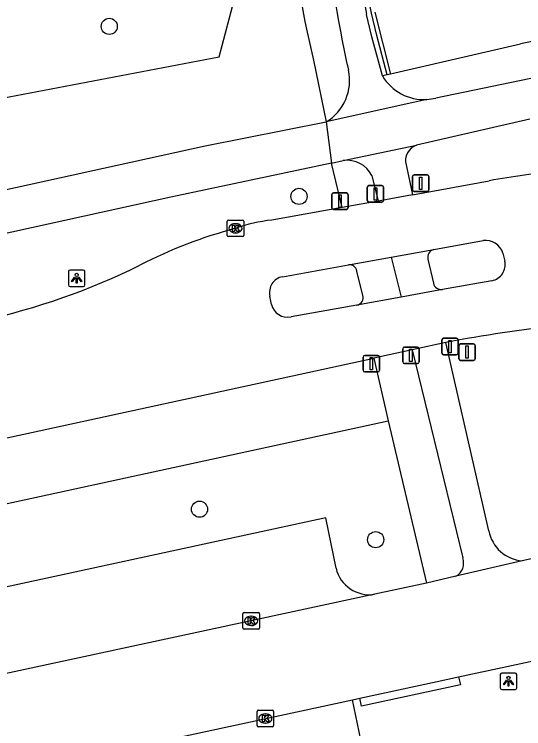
# Model space of a CAD drawing. Extents: x 159053 to 160041, y 380450 to 381422.
# Drawn here: x 159466.92 to 159497.81, y 380777.85 to 380821.12 of the extents above; entities that cross this region are included whole.
import ezdxf

# ---------------------------------------------------------------- set-up
doc = ezdxf.new("R2010")
doc.units = 0
for name, color, linetype in [('IMGEO_Afsluitpaal', 7, 'Continuous'), ('IMGEO_Berm_groen', 7, 'Continuous'), ('IMGEO_Boom', 7, 'Continuous'), ('IMGEO_Fietspad_gesloten', 7, 'Continuous'), ('IMGEO_Fietspad_open', 7, 'Continuous'), ('IMGEO_Groenvoorziening', 7, 'Continuous'), ('IMGEO_Haag', 7, 'Continuous'), ('IMGEO_Kolk', 7, 'Continuous'), ('IMGEO_Lichtpunt', 7, 'Continuous'), ('IMGEO_Parkeervlak_open', 7, 'Continuous'), ('IMGEO_Rijbaan_lokaal_gesloten', 7, 'Continuous'), ('IMGEO_Rijbaan_lokaal_open', 7, 'Continuous'), ('IMGEO_Verkeersbordpaal', 7, 'Continuous'), ('IMGEO_Voetpad_gesloten', 7, 'Continuous'), ('IMGEO_Voetpad_open', 7, 'Continuous')]:
    doc.layers.add(name, color=color, linetype=linetype)

msp = doc.modelspace()

# ---------------------------------------------------------------- linework, layer by layer
at = {"layer": 'IMGEO_Afsluitpaal'}
for p, q in [((159491.066, 380810.489), (159491.066, 380811.289)), ((159491.066, 380811.289), (159491.066, 380810.489)), ((159491.166, 380811.389), (159491.956, 380811.389)), ((159491.956, 380811.389), (159491.166, 380811.389)), ((159492.056, 380811.289), (159492.056, 380810.489)), ((159492.056, 380810.489), (159492.056, 380811.289)), ((159488.423, 380810.745), (159489.213, 380810.745)), ((159489.213, 380810.745), (159488.423, 380810.745)), ((159486.27, 380810.303), (159487.06, 380810.303)), ((159487.06, 380810.303), (159486.27, 380810.303)), ((159488.323, 380809.845), (159488.323, 380810.645)), ((159488.323, 380810.645), (159488.323, 380809.845)), ((159489.313, 380810.645), (159489.313, 380809.845)), ((159489.313, 380809.845), (159489.313, 380810.645)), ((159491.956, 380810.389), (159491.166, 380810.389)), ((159491.166, 380810.389), (159491.956, 380810.389)), ((159486.17, 380809.403), (159486.17, 380810.203)), ((159486.17, 380810.203), (159486.17, 380809.403)), ((159487.16, 380810.203), (159487.16, 380809.403)), ((159487.16, 380809.403), (159487.16, 380810.203)), ((159489.213, 380809.745), (159488.423, 380809.745)), ((159488.423, 380809.745), (159489.213, 380809.745)), ((159487.06, 380809.303), (159486.27, 380809.303)), ((159486.27, 380809.303), (159487.06, 380809.303)), ((159492.848, 380800.596), (159492.848, 380801.396)), ((159492.848, 380801.396), (159492.848, 380800.596)), ((159492.948, 380801.496), (159493.738, 380801.496)), ((159493.738, 380801.496), (159492.948, 380801.496)), ((159493.838, 380801.396), (159493.838, 380800.596)), ((159493.838, 380800.596), (159493.838, 380801.396)), ((159490.473, 380800.068), (159490.473, 380800.868)), ((159490.473, 380800.868), (159490.473, 380800.068)), ((159490.573, 380800.968), (159491.363, 380800.968)), ((159491.363, 380800.968), (159490.573, 380800.968)), ((159491.463, 380800.868), (159491.463, 380800.068)), ((159491.463, 380800.068), (159491.463, 380800.868)), ((159488.074, 380799.557), (159488.074, 380800.357)), ((159488.074, 380800.357), (159488.074, 380799.557)), ((159488.174, 380800.457), (159488.964, 380800.457)), ((159488.964, 380800.457), (159488.174, 380800.457)), ((159489.064, 380800.357), (159489.064, 380799.557)), ((159489.064, 380799.557), (159489.064, 380800.357)), ((159493.738, 380800.496), (159492.948, 380800.496)), ((159492.948, 380800.496), (159493.738, 380800.496)), ((159491.363, 380799.968), (159490.573, 380799.968)), ((159490.573, 380799.968), (159491.363, 380799.968)), ((159488.964, 380799.457), (159488.174, 380799.457)), ((159488.174, 380799.457), (159488.964, 380799.457))]:
    msp.add_line(p, q, dxfattribs=at)
for points in [[(159491.486, 380811.264), (159491.636, 380811.264), (159491.636, 380810.514), (159491.486, 380810.514), (159491.486, 380811.264)], [(159488.743, 380810.62), (159488.893, 380810.62), (159488.893, 380809.87), (159488.743, 380809.87), (159488.743, 380810.62)], [(159486.59, 380810.178), (159486.74, 380810.178), (159486.74, 380809.428), (159486.59, 380809.428), (159486.59, 380810.178)], [(159493.268, 380801.371), (159493.418, 380801.371), (159493.418, 380800.621), (159493.268, 380800.621), (159493.268, 380801.371)], [(159490.893, 380800.843), (159491.043, 380800.843), (159491.043, 380800.093), (159490.893, 380800.093), (159490.893, 380800.843)], [(159488.494, 380800.332), (159488.644, 380800.332), (159488.644, 380799.582), (159488.494, 380799.582), (159488.494, 380800.332)]]:
    msp.add_lwpolyline(points, dxfattribs=at)
for centre, start, end in [((159491.166, 380811.289), 90, 180), ((159491.166, 380811.289), 90, 180), ((159491.956, 380811.289), 0, 90), ((159491.956, 380811.289), 360, 90), ((159488.423, 380810.645), 90, 180), ((159488.423, 380810.645), 90, 180), ((159489.213, 380810.645), 0, 90), ((159489.213, 380810.645), 360, 90), ((159486.27, 380810.203), 90, 180), ((159486.27, 380810.203), 90, 180), ((159487.06, 380810.203), 0, 90), ((159487.06, 380810.203), 360, 90), ((159491.166, 380810.489), 180, 270), ((159491.166, 380810.489), 180, 270), ((159491.956, 380810.489), 270, 0), ((159491.956, 380810.489), 270, 0), ((159488.423, 380809.845), 180, 270), ((159488.423, 380809.845), 180, 270), ((159489.213, 380809.845), 270, 0), ((159489.213, 380809.845), 270, 0), ((159486.27, 380809.403), 180, 270), ((159486.27, 380809.403), 180, 270), ((159487.06, 380809.403), 270, 0), ((159487.06, 380809.403), 270, 0), ((159492.948, 380801.396), 90, 180), ((159492.948, 380801.396), 90, 180), ((159493.738, 380801.396), 0, 90), ((159493.738, 380801.396), 360, 90), ((159490.573, 380800.868), 90, 180), ((159490.573, 380800.868), 90, 180), ((159491.363, 380800.868), 0, 90), ((159491.363, 380800.868), 360, 90), ((159488.174, 380800.357), 90, 180), ((159488.174, 380800.357), 90, 180), ((159488.964, 380800.357), 0, 90), ((159488.964, 380800.357), 360, 90), ((159492.948, 380800.596), 180, 270), ((159492.948, 380800.596), 180, 270), ((159493.738, 380800.596), 270, 0), ((159493.738, 380800.596), 270, 0), ((159490.573, 380800.068), 180, 270), ((159490.573, 380800.068), 180, 270), ((159491.363, 380800.068), 270, 0), ((159491.363, 380800.068), 270, 0), ((159488.174, 380799.557), 180, 270), ((159488.174, 380799.557), 180, 270), ((159488.964, 380799.557), 270, 0), ((159488.964, 380799.557), 270, 0)]:
    msp.add_arc(centre, 0.1, start, end, dxfattribs=at)
at = {"layer": 'IMGEO_Berm_groen'}
msp.add_lwpolyline([(159311.805, 380757.958), (159313.594, 380758.346), (159430.434, 380783.675), (159489.591, 380796.5)], dxfattribs=at)
at = {"layer": 'IMGEO_Boom'}
for centre in [(159472.678, 380820.388), (159484.183, 380810.092), (159478.153, 380791.142), (159488.833, 380789.297)]:
    msp.add_circle(centre, 0.489, dxfattribs=at)
at = {"layer": 'IMGEO_Fietspad_gesloten'}
for points in [[(159489.243, 380817.393), (159488.61, 380819.761), (159488.286, 380821.119)], [(159499.32, 380817.445), (159492.477, 380816.048)], [(159491.935, 380815.962), (159485.838, 380814.605)], [(159464.306, 380810.051), (159478.489, 380813.151), (159485.838, 380814.605)], [(159485.838, 380814.605), (159486.162, 380812.11)], [(159498.189, 380814.763), (159491.316, 380813.2)], [(159486.869, 380812.26), (159491.316, 380813.2)], [(159486.162, 380812.11), (159476.411, 380810.038), (159461.507, 380806.78)], [(159486.162, 380812.11), (159486.869, 380812.26)], [(159489.774, 380806.416), (159490.376, 380803.997)], [(159492.003, 380806.289), (159492.334, 380804.83)]]:
    msp.add_lwpolyline(points, dxfattribs=at)
for centre, radius, start, end in [((159524.271, 380829.002), 36.838, 169.5822, 192.3558), ((159549.685, 380831.874), 64.084, 184.09843, 192.74073), ((159484.325, 380817.107), 2.924, 301.1704, 12.525), ((159491.753, 380818.867), 2.911, 210.4298, 273.5822), ((159491.759, 380818.825), 2.869, 273.5273, 284.5048), ((159492.451, 380806.417), 0.465, 101.9819, 195.9173), ((159492.816, 380804.947), 0.496, 193.639, 277.9296)]:
    msp.add_arc(centre, radius, start, end, dxfattribs=at)
at = {"layer": 'IMGEO_Fietspad_open'}
for points in [[(159490.685, 380811.995), (159491.071, 380810.185)], [(159488.593, 380811.36), (159488.978, 380809.81)], [(159495.694, 380789.835), (159493.088, 380801.232)], [(159491.044, 380800.794), (159494.109, 380788.19)]]:
    msp.add_lwpolyline(points, dxfattribs=at)
for centre, radius, start, end in [((159491.621, 380812.272), 0.977, 108.2213, 196.5009), ((159487.114, 380810.629), 1.649, 26.308, 98.5592), ((159497.914, 380790.264), 2.261, 190.9233, 264.9145), ((159493.253, 380787.876), 0.912, 299.1403, 20.1664)]:
    msp.add_arc(centre, radius, start, end, dxfattribs=at)
at = {"layer": 'IMGEO_Groenvoorziening'}
msp.add_lwpolyline([(159464.306, 380810.051), (159463.622, 380815.563), (159479.337, 380818.54), (159480.253, 380821.97), (159480.656, 380827.608), (159480.043, 380832.917), (159474.253, 380832.328), (159458.258, 380827.171), (159456.373, 380821.858), (159402.648, 380805.353), (159401.611, 380804.823), (159400.53, 380803.747), (159399.93, 380802.675), (159401.342, 380796.428)], dxfattribs=at)
at = {"layer": 'IMGEO_Haag'}
for points in [[(159489.538, 380817.453), (159488.903, 380819.827), (159488.578, 380821.19), (159488.254, 380822.854), (159488.007, 380824.539), (159487.838, 380826.233), (159487.748, 380827.934), (159487.738, 380829.636), (159487.807, 380831.337), (159487.956, 380833.033), (159488.184, 380834.723), (159488.336, 380835.61), (159488.607, 380836.909), (159489.214, 380839.821), (159490.541, 380846.863), (159490.837, 380849.11), (159491.004, 380850.986), (159491.091, 380852.867), (159491.097, 380854.75), (159491.024, 380856.632), (159490.9, 380858.2), (159489.539, 380876.395), (159489.493, 380876.901)], [(159488.783, 380821.241), (159489.734, 380817.493)]]:
    msp.add_lwpolyline(points, dxfattribs=at)
at = {"layer": 'IMGEO_Kolk'}
for p, q in [((159479.832, 380807.732), (159479.832, 380808.584)), ((159479.907, 380808.658), (159480.759, 380808.658)), ((159480.833, 380808.584), (159480.833, 380807.732)), ((159480.32, 380808.438), (159480.345, 380808.438)), ((159480.343, 380807.878), (159480.318, 380807.878)), ((159480.759, 380807.658), (159479.907, 380807.658)), ((159480.784, 380783.954), (159480.784, 380784.806)), ((159480.859, 380784.88), (159481.711, 380784.88)), ((159481.785, 380784.806), (159481.785, 380783.954)), ((159481.272, 380784.66), (159481.297, 380784.66)), ((159481.711, 380783.88), (159480.859, 380783.88)), ((159481.295, 380784.1), (159481.27, 380784.1)), ((159481.643, 380778.04), (159481.643, 380778.892)), ((159481.718, 380778.966), (159482.57, 380778.966)), ((159482.131, 380778.746), (159482.156, 380778.746)), ((159482.644, 380778.892), (159482.644, 380778.04)), ((159482.57, 380777.966), (159481.718, 380777.966)), ((159482.154, 380778.186), (159482.129, 380778.186))]:
    msp.add_line(p, q, dxfattribs=at)
for points in [[(159479.832, 380807.732), (159479.832, 380808.584)], [(159479.907, 380808.658), (159480.759, 380808.658)], [(159480.833, 380808.584), (159480.833, 380807.732)], [(159480.153, 380808.358), (159480.276, 380808.358), (159480.276, 380808.207), (159480.406, 380808.358), (159480.57, 380808.358), (159480.424, 380808.207), (159480.577, 380807.958), (159480.425, 380807.958), (159480.34, 380808.122), (159480.276, 380808.055), (159480.276, 380807.958), (159480.153, 380807.958), (159480.153, 380808.358)], [(159480.759, 380807.658), (159479.907, 380807.658)], [(159480.784, 380783.954), (159480.784, 380784.806)], [(159480.859, 380784.88), (159481.711, 380784.88)], [(159481.785, 380784.806), (159481.785, 380783.954)], [(159481.105, 380784.58), (159481.228, 380784.58), (159481.228, 380784.429), (159481.358, 380784.58), (159481.522, 380784.58), (159481.376, 380784.429), (159481.529, 380784.18), (159481.377, 380784.18), (159481.292, 380784.344), (159481.228, 380784.277), (159481.228, 380784.18), (159481.105, 380784.18), (159481.105, 380784.58)], [(159481.711, 380783.88), (159480.859, 380783.88)], [(159481.643, 380778.04), (159481.643, 380778.892)], [(159481.718, 380778.966), (159482.57, 380778.966)], [(159482.644, 380778.892), (159482.644, 380778.04)], [(159481.964, 380778.666), (159482.087, 380778.666), (159482.087, 380778.515), (159482.217, 380778.666), (159482.381, 380778.666), (159482.235, 380778.515), (159482.388, 380778.266), (159482.236, 380778.266), (159482.151, 380778.43), (159482.087, 380778.363), (159482.087, 380778.266), (159481.964, 380778.266), (159481.964, 380778.666)], [(159482.57, 380777.966), (159481.718, 380777.966)]]:
    msp.add_lwpolyline(points, dxfattribs=at)
for centre, start, end in [((159479.909, 380808.582), 91.552, 178.448), ((159479.909, 380808.582), 91.552, 178.448), ((159480.757, 380808.582), 1.552, 88.448), ((159480.757, 380808.582), 1.552, 88.448), ((159479.909, 380807.734), 181.552, 268.448), ((159479.909, 380807.734), 181.552, 268.448), ((159480.757, 380807.734), 271.552, 358.448), ((159480.757, 380807.734), 271.552, 358.448), ((159480.861, 380784.804), 91.552, 178.448), ((159480.861, 380784.804), 91.552, 178.448), ((159481.709, 380784.804), 1.552, 88.448), ((159481.709, 380784.804), 1.552, 88.448), ((159480.861, 380783.956), 181.552, 268.448), ((159480.861, 380783.956), 181.552, 268.448), ((159481.709, 380783.956), 271.552, 358.448), ((159481.709, 380783.956), 271.552, 358.448), ((159481.72, 380778.89), 91.552, 178.448), ((159481.72, 380778.89), 91.552, 178.448), ((159482.568, 380778.89), 1.552, 88.448), ((159482.568, 380778.89), 1.552, 88.448), ((159481.72, 380778.042), 181.552, 268.448), ((159481.72, 380778.042), 181.552, 268.448), ((159482.568, 380778.042), 271.552, 358.448), ((159482.568, 380778.042), 271.552, 358.448)]:
    msp.add_arc(centre, 0.0765, start, end, dxfattribs=at)
for centre, major_axis, ratio, start_param, end_param in [((159480.319, 380808.158), (-0.387, 0.002), 0.722429, 4.712389, 7.853982), ((159480.344, 380808.158), (-0.39, 0.002), 0.717154, 1.570796, 4.712389), ((159481.271, 380784.38), (-0.387, 0.002), 0.722429, 4.712389, 7.853982), ((159481.296, 380784.38), (-0.39, 0.002), 0.717154, 1.570796, 4.712389), ((159482.13, 380778.466), (-0.387, 0.002), 0.722429, 4.712389, 7.853982), ((159482.155, 380778.466), (-0.39, 0.002), 0.717154, 1.570796, 4.712389)]:
    msp.add_ellipse(centre, major_axis=major_axis, ratio=ratio, start_param=start_param, end_param=end_param, dxfattribs=at)
at = {"layer": 'IMGEO_Lichtpunt'}
for p, q in [((159470.203, 380805.537), (159470.203, 380804.73)), ((159470.203, 380805.537), (159470.203, 380804.73)), ((159471.105, 380805.632), (159470.297, 380805.632)), ((159471.105, 380805.632), (159470.297, 380805.632)), ((159471.199, 380804.73), (159471.199, 380805.537)), ((159471.199, 380804.73), (159471.199, 380805.537)), ((159470.297, 380804.636), (159471.105, 380804.636)), ((159470.297, 380804.636), (159471.105, 380804.636)), ((159496.388, 380781.127), (159496.388, 380780.32)), ((159496.388, 380781.127), (159496.388, 380780.32)), ((159497.29, 380781.222), (159496.482, 380781.222)), ((159497.29, 380781.222), (159496.482, 380781.222)), ((159497.384, 380780.32), (159497.384, 380781.127)), ((159497.384, 380780.32), (159497.384, 380781.127)), ((159496.482, 380780.226), (159497.29, 380780.226)), ((159496.482, 380780.226), (159497.29, 380780.226))]:
    msp.add_line(p, q, dxfattribs=at)
for points in [[(159470.577, 380805.201), (159470.616, 380805.173), (159470.428, 380804.911), (159470.39, 380804.938), (159470.577, 380805.201)], [(159470.679, 380805.153), (159470.726, 380805.153), (159470.726, 380804.831), (159470.679, 380804.831), (159470.679, 380805.153)], [(159470.789, 380805.173), (159470.827, 380805.2), (159471.014, 380804.938), (159470.975, 380804.91), (159470.789, 380805.173)], [(159496.762, 380780.791), (159496.801, 380780.763), (159496.613, 380780.501), (159496.575, 380780.528), (159496.762, 380780.791)], [(159496.864, 380780.743), (159496.911, 380780.743), (159496.911, 380780.421), (159496.864, 380780.421), (159496.864, 380780.743)], [(159496.974, 380780.763), (159497.012, 380780.79), (159497.199, 380780.528), (159497.16, 380780.5), (159496.974, 380780.763)]]:
    msp.add_lwpolyline(points, dxfattribs=at)
for centre in [(159470.702, 380805.335), (159496.887, 380780.925)]:
    msp.add_circle(centre, 0.0994, dxfattribs=at)
for centre, start, end in [((159470.297, 380805.537), 90, 180), ((159470.297, 380805.537), 90, 180), ((159471.105, 380805.537), 0, 90), ((159471.105, 380805.537), 0, 90), ((159470.297, 380804.73), 180, 270), ((159470.297, 380804.73), 180, 270), ((159471.105, 380804.73), 270, 0), ((159471.105, 380804.73), 270, 360), ((159496.482, 380781.127), 90, 180), ((159496.482, 380781.127), 90, 180), ((159497.29, 380781.127), 0, 90), ((159497.29, 380781.127), 0, 90), ((159496.482, 380780.32), 180, 270), ((159496.482, 380780.32), 180, 270), ((159497.29, 380780.32), 270, 0), ((159497.29, 380780.32), 270, 360)]:
    msp.add_arc(centre, 0.0946, start, end, dxfattribs=at)
at = {"layer": 'IMGEO_Parkeervlak_open'}
msp.add_lwpolyline([(159486.43, 380787.573), (159485.805, 380790.618), (159440.703, 380780.86), (159403.077, 380772.816), (159339.127, 380759.013), (159339.833, 380756.176)], dxfattribs=at)
msp.add_arc((159488.455, 380788.043), 2.079, 193.06, 278.7619, dxfattribs=at)
at = {"layer": 'IMGEO_Rijbaan_lokaal_gesloten'}
for points in [[(159491.071, 380810.185), (159495.724, 380811.039)], [(159491.071, 380810.185), (159488.978, 380809.81)], [(159486.81, 380809.419), (159482.536, 380808.659)], [(159488.978, 380809.81), (159486.81, 380809.419)], [(159492.354, 380806.872), (159495.354, 380807.41)], [(159489.774, 380806.416), (159492.354, 380806.872)], [(159487.187, 380805.946), (159489.774, 380806.416)], [(159496.552, 380806.658), (159496.667, 380806.163)], [(159483.178, 380805.225), (159487.187, 380805.946)], [(159495.882, 380804.984), (159492.884, 380804.456)], [(159492.884, 380804.456), (159490.376, 380803.997)], [(159482.511, 380803.55), (159482.424, 380804.047)], [(159490.376, 380803.997), (159487.695, 380803.498)], [(159487.695, 380803.498), (159483.702, 380802.795)], [(159493.088, 380801.232), (159491.044, 380800.794)], [(159491.044, 380800.794), (159488.721, 380800.291)], [(159337.802, 380767.938), (159343.706, 380769.224), (159361.803, 380773.018), (159397.83, 380780.651), (159449.035, 380791.688), (159488.721, 380800.291)]]:
    msp.add_lwpolyline(points, dxfattribs=at)
for centre, radius, start, end in [((159502.628, 380774.189), 37.491, 94.0202, 100.6123), ((159483.654, 380798.667), 10.054, 96.3853, 109.2884), ((159488.033, 380779.484), 29.689, 105.0326, 117.0345), ((159495.497, 380806.307), 1.112, 18.3905, 97.3755), ((159495.696, 380805.959), 0.992, 280.8158, 11.8714), ((159456.058, 380843.296), 41.688, 282.3558, 296.3166), ((159483.35, 380804.284), 0.956, 100.3845, 194.3715), ((159483.491, 380803.779), 1.006, 193.1388, 282.1183), ((159507.373, 380728.933), 73.697, 95.74197, 101.17686)]:
    msp.add_arc(centre, radius, start, end, dxfattribs=at)
at = {"layer": 'IMGEO_Rijbaan_lokaal_open'}
for points in [[(159505.169, 380786.318), (159501.193, 380790.047), (159500, 380788.832), (159499.612, 380788.437), (159499.362, 380788.373), (159498.184, 380788.12), (159497.714, 380788.011)], [(159497.714, 380788.011), (159493.697, 380787.079)], [(159493.697, 380787.079), (159491.921, 380786.667)], [(159491.921, 380786.667), (159488.772, 380785.988)], [(159488.772, 380785.988), (159338.469, 380753.667)], [(159493.864, 380780.989), (159500, 380782.296), (159501.007, 380782.54)], [(159487.87, 380779.7), (159492.552, 380780.709), (159493.864, 380780.989)], [(159316.262, 380742.736), (159349.985, 380750), (159487.428, 380779.605)], [(159487.428, 380779.605), (159487.87, 380779.7)]]:
    msp.add_lwpolyline(points, dxfattribs=at)
at = {"layer": 'IMGEO_Verkeersbordpaal'}
for p, q in [((159493.88, 380800.259), (159493.88, 380801.059)), ((159493.88, 380801.059), (159493.88, 380800.259)), ((159493.98, 380801.159), (159494.77, 380801.159)), ((159494.77, 380801.159), (159493.98, 380801.159)), ((159494.87, 380801.059), (159494.87, 380800.259)), ((159494.87, 380800.259), (159494.87, 380801.059)), ((159494.77, 380800.159), (159493.98, 380800.159)), ((159493.98, 380800.159), (159494.77, 380800.159))]:
    msp.add_line(p, q, dxfattribs=at)
msp.add_lwpolyline([(159494.3, 380801.034), (159494.45, 380801.034), (159494.45, 380800.284), (159494.3, 380800.284), (159494.3, 380801.034)], dxfattribs=at)
for centre, start, end in [((159493.98, 380801.059), 90, 180), ((159493.98, 380801.059), 90, 180), ((159494.77, 380801.059), 0, 90), ((159494.77, 380801.059), 360, 90), ((159493.98, 380800.259), 180, 270), ((159493.98, 380800.259), 180, 270), ((159494.77, 380800.259), 270, 0), ((159494.77, 380800.259), 270, 0)]:
    msp.add_arc(centre, 0.1, start, end, dxfattribs=at)
at = {"layer": 'IMGEO_Voetpad_gesloten'}
msp.add_lwpolyline([(159488.06, 380804.091), (159487.693, 380805.571)], dxfattribs=at)
for centre, radius, start, end in [((159487.239, 380805.487), 0.462, 10.4713, 96.4439), ((159487.599, 380803.966), 0.478, 281.6105, 15.1637)]:
    msp.add_arc(centre, radius, start, end, dxfattribs=at)
at = {"layer": 'IMGEO_Voetpad_open'}
for points in [[(159484.633, 380820.227), (159485.055, 380818.346), (159485.838, 380814.605)], [(159497.607, 380819.322), (159489.734, 380817.493)], [(159489.538, 380817.453), (159489.243, 380817.393)], [(159489.734, 380817.493), (159489.538, 380817.453)], [(159486.81, 380809.419), (159486.162, 380812.11)], [(159488.721, 380800.291), (159489.591, 380796.5)], [(159489.591, 380796.5), (159491.921, 380786.667)], [(159493.864, 380780.989), (159493.969, 380780.501), (159487.975, 380779.212), (159487.87, 380779.7)], [(159487.924, 380777.172), (159487.428, 380779.605)]]:
    msp.add_lwpolyline(points, dxfattribs=at)
for centre, radius, start, end in [((159531.971, 380829.879), 48.312, 174.1819, 191.5237), ((159513.26, 380743.247), 77.669, 87.06791, 101.6268)]:
    msp.add_arc(centre, radius, start, end, dxfattribs=at)

doc.saveas('drawing.dxf')
